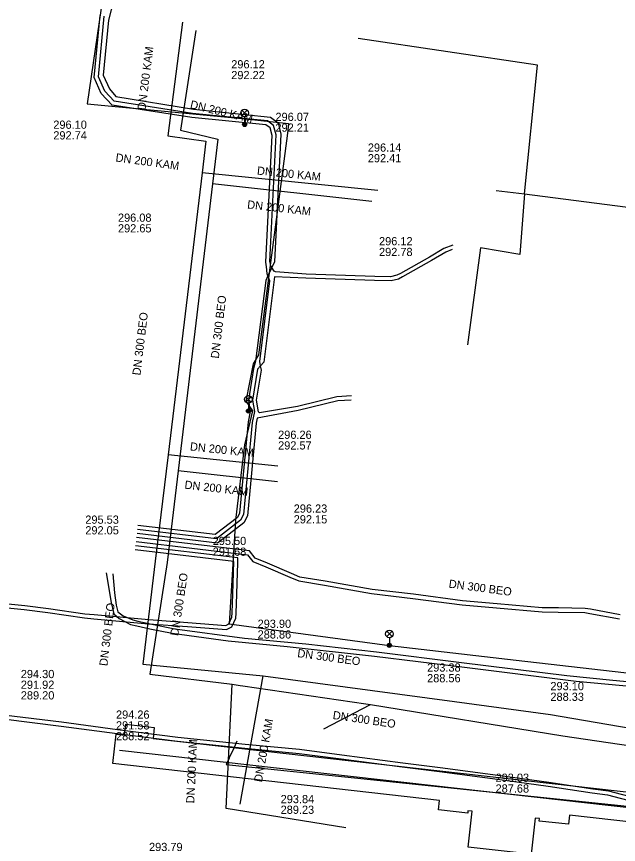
# Model space of a CAD drawing. Extents: x -595540 to -593988, y -1160850 to -1159202.
# Drawn here: x -594366.9 to -594308.2, y -1160141.1 to -1160060.3 of the extents above; entities that cross this region are included whole.
import ezdxf

# ---------------------------------------------------------------- set-up
doc = ezdxf.new("R2010")
doc.units = 0
for name, color, linetype in [('BVK-DESTOVA_popisy', 7, 'Continuous'), ('BVK-DESTOVA_trasa sítě', 7, 'Continuous'), ('BVK-SPLASKOVA_popisy', 7, 'Continuous'), ('BVK-SPLASKOVA_trasa sítě', 7, 'Continuous'), ('CETIN_kabel podzemní', 7, 'Continuous'), ('DESTOVA_trasa neprovozované sítě', 7, 'Continuous'), ('EON-NN_kabel', 7, 'Continuous'), ('EON-VN_kabel', 7, 'Continuous'), ('SPLASKOVA_neprovozovaná  trasa sítě', 7, 'Continuous'), ('SPLASKOVA_popisy neprovozované sítě', 7, 'Continuous'), ('TEPLARNY-TEPLOVODY_trasa sítě', 7, 'Continuous'), ('TSB_kabel VO', 7, 'Continuous'), ('TSB_kolektor', 7, 'Continuous'), ('TSB_lampy VO', 7, 'Continuous')]:
    doc.layers.add(name, color=color, linetype=linetype)

msp = doc.modelspace()

# ---------------------------------------------------------------- linework, layer by layer
at = {"layer": 'BVK-DESTOVA_popisy'}
for p, q in [((-594345.948, -1160065.521), (-594345.948, -1160065.521)), ((-594341.634, -1160070.648), (-594341.634, -1160070.648)), ((-594331.526, -1160082.773), (-594331.526, -1160082.773)), ((-594339.851, -1160108.846), (-594339.851, -1160108.846)), ((-594347.757, -1160112.003), (-594347.757, -1160112.003)), ((-594357.195, -1160129.463), (-594357.195, -1160129.463)), ((-594320.156, -1160135.096), (-594320.156, -1160135.096))]:
    msp.add_line(p, q, dxfattribs=at)
at = {"layer": 'BVK-DESTOVA_trasa sítě'}
for p, q in [((-594350.891, -1160071.437), (-594347.247, -1160072.313)), ((-594332.234, -1160078.39), (-594347.776, -1160076.642)), ((-594341.441, -1160105.73), (-594351.142, -1160104.634)), ((-594352.209, -1160113.588), (-594353.904, -1160124.461)), ((-594346.438, -1160137.577), (-594345.874, -1160125.455))]:
    msp.add_line(p, q, dxfattribs=at)
for points in [[(-594347.247, -1160072.313), (-594347.776, -1160076.642), (-594351.142, -1160104.634), (-594352.209, -1160113.588)], [(-594353.904, -1160124.461), (-594345.874, -1160125.455), (-594345.072, -1160125.572), (-594344.815, -1160125.61), (-594332.803, -1160127.364), (-594332.348, -1160127.438), (-594313.593, -1160130.477)], [(-594313.593, -1160130.477), (-594296.768, -1160132.961), (-594296.353, -1160133.022), (-594295.897, -1160133.09), (-594295.52, -1160133.145), (-594278.762, -1160135.615)]]:
    msp.add_lwpolyline(points, dxfattribs=at)
at = {"layer": 'BVK-SPLASKOVA_popisy'}
for p, q in [((-594357.002, -1160079.553), (-594357.002, -1160079.553)), ((-594360.19, -1160109.002), (-594360.19, -1160109.002)), ((-594343.376, -1160119.155), (-594343.376, -1160119.155)), ((-594366.483, -1160124.058), (-594366.483, -1160124.058)), ((-594326.835, -1160123.424), (-594326.835, -1160123.424)), ((-594314.802, -1160125.237), (-594314.802, -1160125.237))]:
    msp.add_line(p, q, dxfattribs=at)
at = {"layer": 'BVK-SPLASKOVA_trasa sítě'}
for p, q in [((-594353.367, -1160113.449), (-594354.567, -1160123.481)), ((-594354.567, -1160123.481), (-594342.819, -1160124.631)), ((-594342.819, -1160124.631), (-594324.167, -1160127.152)), ((-594324.167, -1160127.152), (-594314.806, -1160128.393))]:
    msp.add_line(p, q, dxfattribs=at)
for points in [[(-594348.433, -1160072.491), (-594348.794, -1160075.58), (-594352.114, -1160103.074), (-594353.367, -1160113.449)], [(-594314.806, -1160128.393), (-594295.637, -1160131.704), (-594280.025, -1160134.4)]]:
    msp.add_lwpolyline(points, dxfattribs=at)
at = {"layer": 'CETIN_kabel podzemní'}
for points in [[(-594317.331, -1160077.645), (-594316.07, -1160065.078), (-594333.555, -1160062.484)], [(-594320.11, -1160077.291), (-594317.331, -1160077.645)], [(-594317.331, -1160077.645), (-594317.796, -1160083.543), (-594321.63, -1160082.881), (-594322.884, -1160092.346)], [(-594317.331, -1160077.645), (-594295.66, -1160080.41)], [(-594346.16, -1160132.67), (-594345.59, -1160131.54), (-594345.38, -1160130.99)], [(-594346.16, -1160132.67), (-594346.45, -1160133.28), (-594282.25, -1160139.94)]]:
    msp.add_lwpolyline(points, dxfattribs=at)
at = {"layer": 'DESTOVA_trasa neprovozované sítě'}
for p, q in [((-594349.402, -1160061.701), (-594350.891, -1160071.437)), ((-594336.912, -1160129.804), (-594332.348, -1160127.438)), ((-594334.754, -1160139.45), (-594346.438, -1160137.577))]:
    msp.add_line(p, q, dxfattribs=at)
at = {"layer": 'EON-NN_kabel'}
for points in [[(-594356.878, -1160056.639), (-594357.921, -1160060.71), (-594358.46, -1160066.053), (-594357.821, -1160067.4), (-594357.215, -1160068.141), (-594349.647, -1160069.386), (-594342.11, -1160070.149), (-594341.373, -1160070.72), (-594341.101, -1160071.812), (-594341.737, -1160084.252), (-594341.999, -1160084.815), (-594342.376, -1160085.626), (-594342.581, -1160086.066), (-594343.566, -1160093.948), (-594343.788, -1160094.651), (-594344.28, -1160097.753), (-594344.096, -1160098.856), (-594344.293, -1160099.87), (-594345.143, -1160108.787), (-594345.353, -1160109.19), (-594347.515, -1160110.853), (-594355.051, -1160109.96)], [(-594334.211, -1160097.316), (-594335.648, -1160097.432), (-594339.489, -1160098.379), (-594343.18, -1160098.982), (-594343.282, -1160098.881), (-594343.47, -1160097.749), (-594343.008, -1160094.835), (-594343.091, -1160094.402), (-594343.169, -1160093.991), (-594342.184, -1160086.116), (-594342.376, -1160085.626), (-594342.448, -1160085.444), (-594342.519, -1160084.731), (-594342.553, -1160084.563), (-594342.572, -1160084.253), (-594341.954, -1160071.928), (-594342.166, -1160071.196), (-594342.562, -1160070.889), (-594349.787, -1160070.198), (-594357.573, -1160068.983), (-594358.639, -1160067.84), (-594359.312, -1160066.287), (-594358.75, -1160060.237)], [(-594324.337, -1160082.621), (-594325.192, -1160082.953), (-594326.593, -1160083.794), (-594329.422, -1160085.386), (-594329.773, -1160085.573), (-594330.396, -1160085.719), (-594331.951, -1160085.685), (-594338.642, -1160085.467), (-594341.628, -1160085.236), (-594341.762, -1160085.186), (-594341.999, -1160084.815), (-594342.077, -1160084.692), (-594342.129, -1160084.466), (-594342.17, -1160084.229), (-594341.551, -1160071.881), (-594341.818, -1160070.96), (-594342.409, -1160070.502), (-594349.737, -1160069.801), (-594357.375, -1160068.609), (-594358.299, -1160067.618), (-594358.904, -1160066.222), (-594358.355, -1160060.308)], [(-594324.387, -1160083.067), (-594324.996, -1160083.303), (-594326.391, -1160084.14), (-594329.23, -1160085.736), (-594329.631, -1160085.951), (-594330.354, -1160086.121), (-594331.961, -1160086.085), (-594338.658, -1160085.867), (-594341.733, -1160085.735), (-594342.773, -1160094.05), (-594343.091, -1160094.402), (-594343.398, -1160094.743), (-594343.875, -1160097.751), (-594343.69, -1160098.861), (-594343.897, -1160099.927), (-594344.752, -1160108.903), (-594345.039, -1160109.453), (-594347.399, -1160111.269), (-594355.097, -1160110.357)], [(-594334.26, -1160097.753), (-594335.56, -1160097.822), (-594339.403, -1160098.769), (-594343.411, -1160099.522), (-594343.501, -1160099.984), (-594344.361, -1160109.019), (-594344.725, -1160109.716), (-594347.284, -1160111.685), (-594355.144, -1160110.754)], [(-594307.994, -1160118.68), (-594310.903, -1160118.146), (-594311.409, -1160118.064), (-594314.023, -1160118.012), (-594315.593, -1160117.994), (-594320.013, -1160117.601), (-594323.369, -1160117.313), (-594328.17, -1160116.683), (-594332.192, -1160116.202), (-594336.783, -1160115.397), (-594339.249, -1160114.997), (-594340.072, -1160114.657), (-594342.409, -1160113.65), (-594343.607, -1160113.151), (-594344.164, -1160112.458), (-594355.192, -1160111.152)], [(-594369.437, -1160117.833), (-594366.146, -1160118.174), (-594363.831, -1160118.454), (-594360.268, -1160118.99), (-594359.356, -1160119.067), (-594354.016, -1160119.549), (-594350.206, -1160119.839), (-594346.404, -1160120.125), (-594345.892, -1160119.845), (-594345.507, -1160119.026), (-594345.459, -1160118.516), (-594345.398, -1160116.68), (-594345.327, -1160114.571), (-594345.292, -1160113.677), (-594345.317, -1160113.127), (-594355.285, -1160111.946)], [(-594355.239, -1160111.549), (-594344.373, -1160112.836), (-594343.855, -1160113.481), (-594342.565, -1160114.018), (-594340.228, -1160115.025), (-594339.359, -1160115.385), (-594336.849, -1160115.791), (-594332.25, -1160116.598), (-594328.22, -1160117.079), (-594323.413, -1160117.711), (-594320.047, -1160117.999), (-594315.613, -1160118.394), (-594314.029, -1160118.412), (-594311.445, -1160118.464), (-594310.971, -1160118.54), (-594308.068, -1160119.074)], [(-594369.397, -1160117.435), (-594366.102, -1160117.776), (-594363.777, -1160118.058), (-594360.222, -1160118.592), (-594359.322, -1160118.669), (-594353.982, -1160119.151), (-594350.176, -1160119.441), (-594346.492, -1160119.717), (-594346.198, -1160119.557), (-594345.899, -1160118.92), (-594345.859, -1160118.49), (-594345.798, -1160116.666), (-594345.727, -1160114.557), (-594345.684, -1160113.486), (-594355.332, -1160112.343)], [(-594368.221, -1160128.821), (-594362.555, -1160129.529), (-594357.093, -1160130.264), (-594351.199, -1160131.022), (-594344.616, -1160131.702), (-594339.333, -1160132.197), (-594335.208, -1160132.726), (-594329.27, -1160133.509), (-594325.626, -1160133.975), (-594319.979, -1160134.711), (-594315.012, -1160135.41), (-594310.724, -1160136.035), (-594309.219, -1160136.237), (-594306.619, -1160136.933), (-594301.298, -1160138.396), (-594295.793, -1160139.91), (-594290.773, -1160140.461), (-594288.475, -1160140.765), (-594286.749, -1160141.127)], [(-594368.167, -1160128.425), (-594362.503, -1160129.133), (-594357.041, -1160129.868), (-594351.153, -1160130.624), (-594344.576, -1160131.304), (-594339.289, -1160131.799), (-594335.156, -1160132.33), (-594329.218, -1160133.113), (-594325.574, -1160133.579), (-594319.925, -1160134.315), (-594314.956, -1160135.014), (-594310.668, -1160135.639), (-594309.141, -1160135.843), (-594306.515, -1160136.547), (-594301.192, -1160138.01), (-594295.717, -1160139.516), (-594290.725, -1160140.063), (-594288.407, -1160140.371), (-594286.667, -1160140.735)]]:
    msp.add_lwpolyline(points, dxfattribs=at)
at = {"layer": 'EON-VN_kabel'}
for points in [[(-594358.156, -1160114.606), (-594357.665, -1160117.485), (-594357.395, -1160118.596), (-594356.898, -1160119.033), (-594355.787, -1160119.635), (-594355.164, -1160119.759), (-594353.893, -1160120.06), (-594351.708, -1160120.489), (-594346.265, -1160121.227), (-594340.484, -1160121.761), (-594331.954, -1160122.705), (-594323.444, -1160123.755), (-594312.273, -1160125.157), (-594301.785, -1160126.135)], [(-594357.51, -1160114.676), (-594357.335, -1160116.542), (-594357.187, -1160117.743), (-594357.031, -1160118.38), (-594356.505, -1160118.773), (-594355.557, -1160119.181), (-594355.077, -1160119.313), (-594353.696, -1160119.61), (-594351.447, -1160120.053), (-594344.665, -1160120.976), (-594338.682, -1160121.514), (-594331.762, -1160122.305), (-594323.492, -1160123.337), (-594313.202, -1160124.588), (-594308.711, -1160125.07), (-594301.86, -1160125.704)]]:
    msp.add_lwpolyline(points, dxfattribs=at)
at = {"layer": 'SPLASKOVA_neprovozovaná  trasa sítě'}
for p, q in [((-594350.713, -1160060.886), (-594352.123, -1160071.981)), ((-594352.123, -1160071.981), (-594348.433, -1160072.491)), ((-594331.635, -1160077.298), (-594348.794, -1160075.58)), ((-594341.418, -1160104.186), (-594352.114, -1160103.074)), ((-594345.07, -1160137.157), (-594342.819, -1160124.631))]:
    msp.add_line(p, q, dxfattribs=at)
at = {"layer": 'SPLASKOVA_popisy neprovozované sítě'}
for p, q in [((-594363.311, -1160070.486), (-594363.311, -1160070.486)), ((-594332.619, -1160072.717), (-594332.619, -1160072.717)), ((-594341.374, -1160100.723), (-594341.374, -1160100.723)), ((-594341.127, -1160136.253), (-594341.127, -1160136.253))]:
    msp.add_line(p, q, dxfattribs=at)
at = {"layer": 'TEPLARNY-TEPLOVODY_trasa sítě'}
msp.add_line((-594282.529, -1160140.277), (-594356.856, -1160131.924), dxfattribs=at)
at = {"layer": 'TSB_kabel VO'}
msp.add_lwpolyline([(-594358.253, -1160056.815), (-594359.994, -1160068.849), (-594344.562, -1160070.331), (-594344.646, -1160070.864), (-594344.562, -1160070.331), (-594340.347, -1160070.769), (-594340.455, -1160071.726), (-594342.197, -1160084.856), (-594343.286, -1160093.341), (-594343.793, -1160094.195), (-594344.515, -1160097.856), (-594343.864, -1160098.795), (-594344.269, -1160098.807), (-594343.864, -1160098.795), (-594344.659, -1160102.109), (-594345.522, -1160109.459), (-594346.151, -1160119.558), (-594330.511, -1160121.669), (-594318.159, -1160123.106), (-594306.514, -1160124.433)], dxfattribs=at)
at = {"layer": 'TSB_kolektor'}
msp.add_lwpolyline([(-594284.977, -1160141.388), (-594312.937, -1160138.23), (-594313.035, -1160139.114), (-594315.898, -1160138.796), (-594315.87, -1160138.551), (-594316.287, -1160138.505), (-594316.678, -1160142.029), (-594322.82, -1160141.346), (-594322.43, -1160137.833), (-594322.849, -1160137.788), (-594322.874, -1160138.02), (-594325.737, -1160137.701), (-594325.636, -1160136.796), (-594357.496, -1160133.198), (-594357.173, -1160130.336), (-594356.359, -1160130.428), (-594356.239, -1160129.356), (-594353.457, -1160129.668), (-594353.577, -1160130.742), (-594284.654, -1160138.526)], close=True, dxfattribs=at)
at = {"layer": 'TSB_lampy VO'}
for p, q in [((-594344.911, -1160070.004), (-594344.381, -1160069.474)), ((-594344.911, -1160069.474), (-594344.381, -1160070.004)), ((-594344.911, -1160070.004), (-594344.381, -1160069.474)), ((-594344.911, -1160069.474), (-594344.381, -1160070.004)), ((-594344.646, -1160070.114), (-594344.646, -1160070.864)), ((-594344.646, -1160070.114), (-594344.646, -1160070.864)), ((-594344.534, -1160097.947), (-594344.004, -1160097.417)), ((-594344.534, -1160097.417), (-594344.004, -1160097.947)), ((-594344.534, -1160097.947), (-594344.004, -1160097.417)), ((-594344.534, -1160097.417), (-594344.004, -1160097.947)), ((-594344.269, -1160098.057), (-594344.269, -1160098.807)), ((-594344.269, -1160098.057), (-594344.269, -1160098.807)), ((-594330.776, -1160120.809), (-594330.246, -1160120.279)), ((-594330.776, -1160120.279), (-594330.246, -1160120.809)), ((-594330.776, -1160120.809), (-594330.246, -1160120.279)), ((-594330.776, -1160120.279), (-594330.246, -1160120.809)), ((-594330.511, -1160120.919), (-594330.511, -1160121.669)), ((-594330.511, -1160120.919), (-594330.511, -1160121.669))]:
    msp.add_line(p, q, dxfattribs=at)
for centre, radius in [((-594344.646, -1160069.739), 0.375), ((-594344.646, -1160069.739), 0.375), ((-594344.646, -1160070.864), 0.2), ((-594344.646, -1160070.864), 0.2), ((-594344.646, -1160070.864), 0.145), ((-594344.646, -1160070.864), 0.145), ((-594344.646, -1160070.864), 0.0876), ((-594344.646, -1160070.864), 0.0876), ((-594344.269, -1160097.682), 0.375), ((-594344.269, -1160097.682), 0.375), ((-594344.269, -1160098.807), 0.2), ((-594344.269, -1160098.807), 0.2), ((-594344.269, -1160098.807), 0.145), ((-594344.269, -1160098.807), 0.145), ((-594344.269, -1160098.807), 0.0876), ((-594344.269, -1160098.807), 0.0876), ((-594330.511, -1160120.544), 0.375), ((-594330.511, -1160120.544), 0.375), ((-594330.511, -1160121.669), 0.2), ((-594330.511, -1160121.669), 0.2), ((-594330.511, -1160121.669), 0.145), ((-594330.511, -1160121.669), 0.145), ((-594330.511, -1160121.669), 0.0876), ((-594330.511, -1160121.669), 0.0876)]:
    msp.add_circle(centre, radius, dxfattribs=at)

# ---------------------------------------------------------------- texts
at = {"layer": 'BVK-DESTOVA_popisy'}
for s, p in [('296.12', (-594345.948, -1160065.396)), ('292.22', (-594345.948, -1160066.446)), ('296.07', (-594341.634, -1160070.523)), ('292.21', (-594341.634, -1160071.573)), ('296.12', (-594331.526, -1160082.648)), ('292.78', (-594331.526, -1160083.698)), ('296.23', (-594339.851, -1160108.721)), ('292.15', (-594339.851, -1160109.771)), ('295.50', (-594347.757, -1160111.878)), ('291.68', (-594347.757, -1160112.928)), ('294.26', (-594357.195, -1160128.813)), ('291.58', (-594357.195, -1160129.863)), ('288.52', (-594357.195, -1160130.913)), ('293.03', (-594320.156, -1160134.971)), ('287.68', (-594320.156, -1160136.021)), ('293.79', (-594353.971, -1160141.722))]:
    msp.add_text(s, height=0.8, dxfattribs=at).set_placement(p)
for s, rotation, p in [('DN 200 KAM', 346.48285, (-594350.019, -1160069.267)), ('DN 200 KAM', 353.58341, (-594344.422, -1160079.048)), ('DN 300 BEO', 83.14291, (-594347.165, -1160093.725)), ('DN 200 KAM', 353.55162, (-594350.538, -1160106.377)), ('DN 300 BEO', 81.13083, (-594351.125, -1160120.781)), ('DN 300 BEO', 351.68905, (-594336.081, -1160128.838)), ('DN 200 KAM', 87.33612, (-594349.558, -1160137.082))]:
    msp.add_text(s, height=0.8, rotation=rotation, dxfattribs=at).set_placement(p)
at = {"layer": 'BVK-SPLASKOVA_popisy'}
for s, p in [('296.08', (-594357.002, -1160080.353)), ('292.65', (-594357.002, -1160081.393)), ('295.53', (-594360.19, -1160109.802)), ('292.05', (-594360.19, -1160110.842)), ('293.90', (-594343.376, -1160119.955)), ('288.86', (-594343.376, -1160120.995)), ('294.30', (-594366.483, -1160124.858)), ('293.38', (-594326.835, -1160124.224)), ('288.56', (-594326.835, -1160125.264)), ('291.92', (-594366.483, -1160125.898)), ('293.10', (-594314.802, -1160126.037)), ('289.20', (-594366.483, -1160126.938)), ('288.33', (-594314.802, -1160127.077))]:
    msp.add_text(s, height=0.8, dxfattribs=at).set_placement(p)
for rotation, p in [(83.11466, (-594354.813, -1160095.367)), (352.44788, (-594324.761, -1160116.03)), (83.19347, (-594358.039, -1160123.714)), (352.29945, (-594339.534, -1160122.799))]:
    msp.add_text('DN 300 BEO', height=0.8, rotation=rotation, dxfattribs=at).set_placement(p)
at = {"layer": 'SPLASKOVA_popisy neprovozované sítě'}
for rotation, p in [(82.75743, (-594354.321, -1160069.508)), (352.13092, (-594357.273, -1160074.463)), (354.2811, (-594343.462, -1160075.746)), (354.06345, (-594350.007, -1160102.648)), (79.81233, (-594342.955, -1160135.048))]:
    msp.add_text('DN 200 KAM', height=0.8, rotation=rotation, dxfattribs=at).set_placement(p)
for s, p in [('296.10', (-594363.311, -1160071.286)), ('292.74', (-594363.311, -1160072.326)), ('296.14', (-594332.619, -1160073.517)), ('292.41', (-594332.619, -1160074.557)), ('296.26', (-594341.374, -1160101.523)), ('292.57', (-594341.374, -1160102.563)), ('293.84', (-594341.127, -1160137.053)), ('289.23', (-594341.127, -1160138.093))]:
    msp.add_text(s, height=0.8, dxfattribs=at).set_placement(p)

doc.saveas('drawing.dxf')
